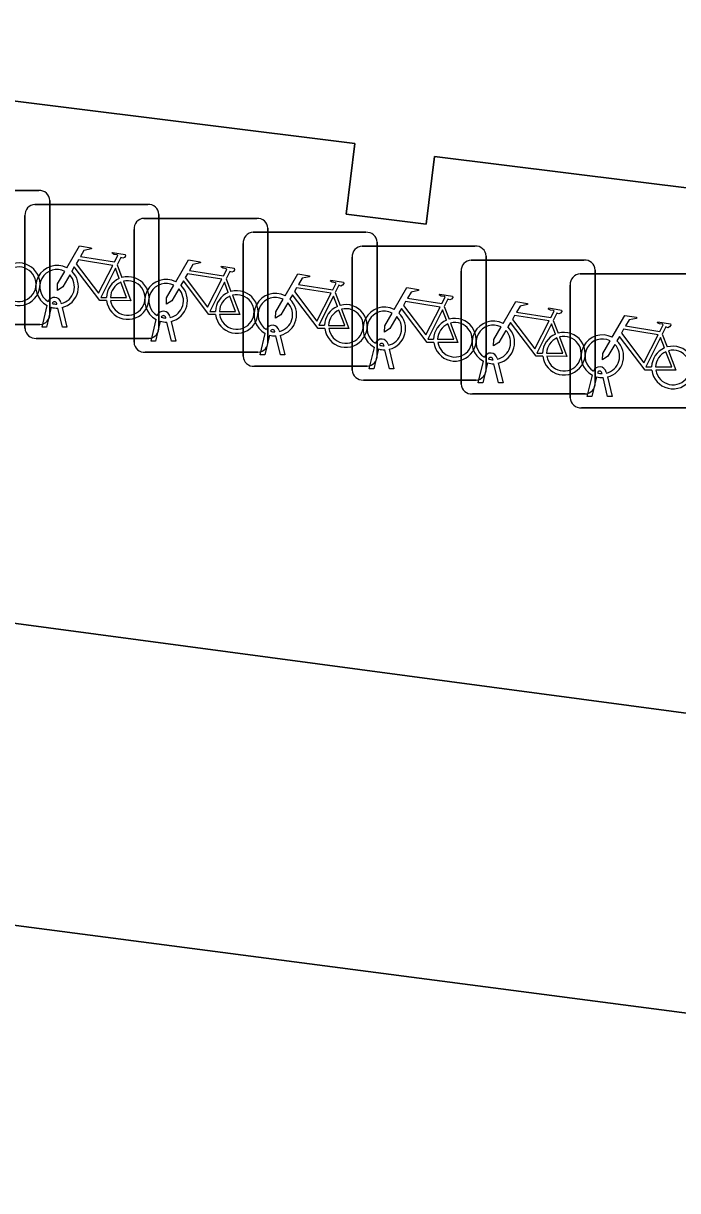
# Model space of a CAD drawing. Extents: x 161692 to 162379, y 380760 to 381678.
# Drawn here: x 162089.01 to 162093.89, y 381270.12 to 381278.82 of the extents above; entities that cross this region are included whole.
import ezdxf

# ---------------------------------------------------------------- set-up
doc = ezdxf.new("R2010")
doc.units = 0
for name, color, linetype in [('IMGEO_Erf', 7, 'Continuous'), ('IMGEO_Fietsenrek', 7, 'Continuous'), ('IMGEO_Pand', 7, 'Continuous'), ('IMGEO_Parkeervlak_open', 7, 'Continuous'), ('IMGEO_Voetpad_open', 7, 'Continuous')]:
    doc.layers.add(name, color=color, linetype=linetype)

msp = doc.modelspace()

# ---------------------------------------------------------------- linework, layer by layer
at = {"layer": 'IMGEO_Erf'}
msp.add_lwpolyline([(162083.104, 381276.531), (162082.934, 381275.15), (162099.781, 381272.896), (162099.923, 381274.191), (162099.999, 381274.802), (162099.278, 381275.728), (162099.001, 381276.083), (162099.109, 381276.951), (162098.663, 381277.007), (162098.592, 381276.433), (162097.937, 381276.514), (162098.009, 381277.091), (162092.074, 381277.829), (162092.011, 381277.324), (162091.414, 381277.398), (162091.479, 381277.926), (162085.598, 381278.658), (162085.453, 381277.49), (162085.3, 381276.258)], close=True, dxfattribs=at)
at = {"layer": 'IMGEO_Fietsenrek'}
for p, q in [((162088.2809, 381277.5745), (162089.1218, 381277.5745)), ((162089.1218, 381277.5745), (162088.2809, 381277.5745)), ((162089.0939, 381277.4715), (162089.9348, 381277.4715)), ((162089.9348, 381277.4715), (162089.0939, 381277.4715)), ((162089.2055, 381277.5001), (162089.2055, 381276.6592)), ((162089.2055, 381276.6592), (162089.2055, 381277.5001)), ((162089.0195, 381276.5469), (162089.0195, 381277.3878)), ((162089.0195, 381277.3878), (162089.0195, 381276.5469)), ((162089.9069, 381277.3675), (162090.7478, 381277.3675)), ((162090.7478, 381277.3675), (162089.9069, 381277.3675)), ((162090.0185, 381277.3971), (162090.0185, 381276.5562)), ((162090.0185, 381276.5562), (162090.0185, 381277.3971)), ((162089.8325, 381276.4429), (162089.8325, 381277.2838)), ((162089.8325, 381277.2838), (162089.8325, 381276.4429)), ((162090.7209, 381277.2635), (162091.5618, 381277.2635)), ((162091.5618, 381277.2635), (162090.7209, 381277.2635)), ((162090.8315, 381277.2931), (162090.8315, 381276.4522)), ((162090.8315, 381276.4522), (162090.8315, 381277.2931)), ((162090.6465, 381276.3389), (162090.6465, 381277.1798)), ((162090.6465, 381277.1798), (162090.6465, 381276.3389)), ((162091.5339, 381277.1605), (162092.3748, 381277.1605)), ((162092.3748, 381277.1605), (162091.5339, 381277.1605)), ((162091.6455, 381277.1891), (162091.6455, 381276.3482)), ((162091.6455, 381276.3482), (162091.6455, 381277.1891)), ((162091.4595, 381276.2359), (162091.4595, 381277.0768)), ((162091.4595, 381277.0768), (162091.4595, 381276.2359)), ((162092.4585, 381277.0861), (162092.4585, 381276.2452)), ((162092.4585, 381276.2452), (162092.4585, 381277.0861)), ((162089.7062, 381277.0212), (162089.7425, 381276.926)), ((162092.3469, 381277.0565), (162093.1878, 381277.0565)), ((162093.1878, 381277.0565), (162092.3469, 381277.0565)), ((162090.5192, 381276.9172), (162090.5555, 381276.822)), ((162092.2725, 381276.1319), (162092.2725, 381276.9728)), ((162092.2725, 381276.9728), (162092.2725, 381276.1319)), ((162093.1599, 381276.9535), (162094.0008, 381276.9535)), ((162094.0008, 381276.9535), (162093.1599, 381276.9535)), ((162093.2715, 381276.9821), (162093.2715, 381276.1412)), ((162093.2715, 381276.1412), (162093.2715, 381276.9821)), ((162091.3332, 381276.8132), (162091.3695, 381276.718)), ((162093.0855, 381276.0289), (162093.0855, 381276.8698)), ((162093.0855, 381276.8698), (162093.0855, 381276.0289)), ((162089.2569, 381276.7279), (162089.2559, 381276.7322)), ((162089.2876, 381276.7394), (162089.2894, 381276.7315)), ((162089.1465, 381276.5563), (162089.1848, 381276.7163)), ((162089.2152, 381276.7041), (162089.1799, 381276.5563)), ((162089.298, 381276.5563), (162089.2641, 381276.698)), ((162089.2964, 381276.7023), (162089.3314, 381276.5563)), ((162092.1462, 381276.7102), (162092.1825, 381276.615)), ((162089.1311, 381276.5755), (162088.2902, 381276.5755)), ((162088.2902, 381276.5755), (162089.1311, 381276.5755)), ((162089.1799, 381276.5563), (162089.1465, 381276.5563)), ((162089.3314, 381276.5563), (162089.298, 381276.5563)), ((162089.9595, 381276.4523), (162089.9978, 381276.6123)), ((162090.0282, 381276.6001), (162089.9929, 381276.4523)), ((162090.0699, 381276.6239), (162090.0689, 381276.6282)), ((162090.111, 381276.4523), (162090.0771, 381276.594)), ((162090.1006, 381276.6354), (162090.1024, 381276.6275)), ((162090.1094, 381276.5983), (162090.1444, 381276.4523)), ((162092.9592, 381276.6062), (162092.9955, 381276.511)), ((162089.9441, 381276.4725), (162089.1032, 381276.4725)), ((162089.1032, 381276.4725), (162089.9441, 381276.4725)), ((162090.7735, 381276.3483), (162090.8118, 381276.5083)), ((162090.8422, 381276.4961), (162090.8069, 381276.3483)), ((162090.8839, 381276.5199), (162090.8829, 381276.5242)), ((162090.925, 381276.3483), (162090.8911, 381276.49)), ((162090.9146, 381276.5314), (162090.9164, 381276.5235)), ((162090.9234, 381276.4943), (162090.9584, 381276.3483)), ((162093.7722, 381276.5032), (162093.8085, 381276.408)), ((162089.9929, 381276.4523), (162089.9595, 381276.4523)), ((162090.1444, 381276.4523), (162090.111, 381276.4523)), ((162091.5865, 381276.2453), (162091.6248, 381276.4053)), ((162091.6552, 381276.3931), (162091.6199, 381276.2453)), ((162091.6969, 381276.4169), (162091.6959, 381276.4212)), ((162091.738, 381276.2453), (162091.7041, 381276.387)), ((162091.7276, 381276.4284), (162091.7294, 381276.4205)), ((162091.7364, 381276.3913), (162091.7714, 381276.2453)), ((162090.7571, 381276.3685), (162089.9162, 381276.3685)), ((162089.9162, 381276.3685), (162090.7571, 381276.3685)), ((162090.8069, 381276.3483), (162090.7735, 381276.3483)), ((162090.9584, 381276.3483), (162090.925, 381276.3483)), ((162092.3995, 381276.1413), (162092.4378, 381276.3013)), ((162092.4682, 381276.2891), (162092.4329, 381276.1413)), ((162092.5099, 381276.3129), (162092.5089, 381276.3172)), ((162092.5406, 381276.3244), (162092.5424, 381276.3165)), ((162091.5711, 381276.2645), (162090.7302, 381276.2645)), ((162090.7302, 381276.2645), (162091.5711, 381276.2645)), ((162091.6199, 381276.2453), (162091.5865, 381276.2453)), ((162091.7714, 381276.2453), (162091.738, 381276.2453)), ((162092.551, 381276.1413), (162092.5171, 381276.283)), ((162092.5494, 381276.2873), (162092.5844, 381276.1413)), ((162093.3229, 381276.2099), (162093.3219, 381276.2142)), ((162093.3536, 381276.2214), (162093.3554, 381276.2135)), ((162092.3841, 381276.1615), (162091.5432, 381276.1615)), ((162091.5432, 381276.1615), (162092.3841, 381276.1615)), ((162092.4329, 381276.1413), (162092.3995, 381276.1413)), ((162092.5844, 381276.1413), (162092.551, 381276.1413)), ((162093.2125, 381276.0383), (162093.2508, 381276.1983)), ((162093.2812, 381276.1861), (162093.2459, 381276.0383)), ((162093.364, 381276.0383), (162093.3301, 381276.18)), ((162093.3624, 381276.1843), (162093.3974, 381276.0383)), ((162093.1971, 381276.0575), (162092.3562, 381276.0575)), ((162092.3562, 381276.0575), (162093.1971, 381276.0575)), ((162093.2459, 381276.0383), (162093.2125, 381276.0383)), ((162093.3974, 381276.0383), (162093.364, 381276.0383)), ((162094.0101, 381275.9545), (162093.1692, 381275.9545)), ((162093.1692, 381275.9545), (162094.0101, 381275.9545))]:
    msp.add_line(p, q, dxfattribs=at)
for points in [[(162089.3321, 381276.9982), (162089.4268, 381277.1617), (162089.513, 381277.1479), (162089.5147, 381277.1392), (162089.4586, 381277.1283), (162089.4324, 381277.083), (162089.6876, 381277.0422)], [(162089.6876, 381277.0422), (162089.7126, 381277.091), (162089.7075, 381277.095), (162089.6843, 381277.0987), (162089.6716, 381277.1062), (162089.6706, 381277.1093), (162089.6728, 381277.1139), (162089.7676, 381277.0988), (162089.7699, 381277.0885), (162089.7605, 381277.0761), (162089.7481, 381277.0697), (162089.7336, 381277.0759), (162089.7062, 381277.0212)], [(162089.6278, 381276.7535), (162089.5781, 381276.7536), (162089.3874, 381277.0053), (162089.3684, 381276.9725)], [(162089.6747, 381277.017), (162089.4179, 381277.058), (162089.4012, 381277.0292), (162089.5682, 381276.8089), (162089.6747, 381277.017)], [(162089.7227, 381276.919), (162089.6934, 381276.9958), (162089.584, 381276.7777), (162089.6267, 381276.7776)], [(162090.1451, 381276.8942), (162090.2398, 381277.0577), (162090.326, 381277.0439), (162090.3277, 381277.0352), (162090.2716, 381277.0243), (162090.2454, 381276.979), (162090.5006, 381276.9382)], [(162090.5006, 381276.9382), (162090.5256, 381276.987), (162090.5205, 381276.991), (162090.4973, 381276.9947), (162090.4846, 381277.0022), (162090.4836, 381277.0053), (162090.4858, 381277.0099), (162090.5806, 381276.9948), (162090.5829, 381276.9845), (162090.5735, 381276.9721), (162090.5611, 381276.9657), (162090.5466, 381276.9719), (162090.5192, 381276.9172)], [(162089.3528, 381276.9457), (162089.3012, 381276.8565), (162089.2613, 381276.8305), (162089.2625, 381276.878), (162089.317, 381276.9722)], [(162090.4408, 381276.6495), (162090.3911, 381276.6496), (162090.2004, 381276.9013), (162090.1814, 381276.8685)], [(162090.4877, 381276.913), (162090.2309, 381276.954), (162090.2142, 381276.9252), (162090.3812, 381276.7049), (162090.4877, 381276.913)], [(162090.9591, 381276.7902), (162091.0538, 381276.9537), (162091.14, 381276.9399), (162091.1417, 381276.9312), (162091.0856, 381276.9203), (162091.0594, 381276.875), (162091.3146, 381276.8342)], [(162091.3146, 381276.8342), (162091.3396, 381276.883), (162091.3345, 381276.887), (162091.3113, 381276.8907), (162091.2986, 381276.8982), (162091.2976, 381276.9013), (162091.2998, 381276.9059), (162091.3946, 381276.8908), (162091.3969, 381276.8805), (162091.3875, 381276.8681), (162091.3751, 381276.8617), (162091.3606, 381276.8679), (162091.3332, 381276.8132)], [(162089.6567, 381276.7775), (162089.7766, 381276.7773), (162089.7334, 381276.8909)], [(162089.7532, 381276.8978), (162089.8082, 381276.7532), (162089.6581, 381276.7535)], [(162090.1658, 381276.8417), (162090.1142, 381276.7525), (162090.0743, 381276.7265), (162090.0755, 381276.774), (162090.13, 381276.8682)], [(162090.5357, 381276.815), (162090.5064, 381276.8918), (162090.397, 381276.6737), (162090.4397, 381276.6736)], [(162091.3017, 381276.809), (162091.0449, 381276.85), (162091.0282, 381276.8212), (162091.1952, 381276.6009), (162091.3017, 381276.809)], [(162091.7721, 381276.6872), (162091.8668, 381276.8507), (162091.953, 381276.8369), (162091.9547, 381276.8282), (162091.8986, 381276.8173), (162091.8724, 381276.772), (162092.1276, 381276.7312)], [(162090.4697, 381276.6735), (162090.5896, 381276.6733), (162090.5464, 381276.7869)], [(162090.5662, 381276.7938), (162090.6212, 381276.6492), (162090.4711, 381276.6495)], [(162090.9798, 381276.7377), (162090.9282, 381276.6485), (162090.8883, 381276.6225), (162090.8895, 381276.67), (162090.944, 381276.7642)], [(162091.2548, 381276.5455), (162091.2051, 381276.5456), (162091.0144, 381276.7973), (162090.9954, 381276.7645)], [(162091.3497, 381276.711), (162091.3204, 381276.7878), (162091.211, 381276.5697), (162091.2537, 381276.5696)], [(162092.1147, 381276.706), (162091.8579, 381276.747), (162091.8412, 381276.7182), (162092.0082, 381276.4979), (162092.1147, 381276.706)], [(162092.1276, 381276.7312), (162092.1526, 381276.78), (162092.1475, 381276.784), (162092.1243, 381276.7877), (162092.1116, 381276.7952), (162092.1106, 381276.7983), (162092.1128, 381276.8029), (162092.2076, 381276.7878), (162092.2099, 381276.7775), (162092.2005, 381276.7651), (162092.1881, 381276.7587), (162092.1736, 381276.7649), (162092.1462, 381276.7102)], [(162092.5851, 381276.5832), (162092.6798, 381276.7467), (162092.766, 381276.7329), (162092.7677, 381276.7242), (162092.7116, 381276.7133), (162092.6854, 381276.668), (162092.9406, 381276.6272)], [(162091.2837, 381276.5695), (162091.4036, 381276.5693), (162091.3604, 381276.6829)], [(162091.3802, 381276.6898), (162091.4352, 381276.5452), (162091.2851, 381276.5455)], [(162091.7928, 381276.6347), (162091.7412, 381276.5455), (162091.7013, 381276.5195), (162091.7025, 381276.567), (162091.757, 381276.6612)], [(162092.0678, 381276.4425), (162092.0181, 381276.4426), (162091.8274, 381276.6943), (162091.8084, 381276.6615)], [(162092.1627, 381276.608), (162092.1334, 381276.6848), (162092.024, 381276.4667), (162092.0667, 381276.4666)], [(162092.9277, 381276.602), (162092.6709, 381276.643), (162092.6542, 381276.6142), (162092.8212, 381276.3939), (162092.9277, 381276.602)], [(162092.9406, 381276.6272), (162092.9656, 381276.676), (162092.9605, 381276.68), (162092.9373, 381276.6837), (162092.9246, 381276.6912), (162092.9236, 381276.6943), (162092.9258, 381276.6989), (162093.0206, 381276.6838), (162093.0229, 381276.6735), (162093.0135, 381276.6611), (162093.0011, 381276.6547), (162092.9866, 381276.6609), (162092.9592, 381276.6062)], [(162093.3981, 381276.4802), (162093.4928, 381276.6437), (162093.579, 381276.6299), (162093.5807, 381276.6212), (162093.5246, 381276.6103), (162093.4984, 381276.565), (162093.7536, 381276.5242)], [(162092.0967, 381276.4665), (162092.2166, 381276.4663), (162092.1734, 381276.5799)], [(162092.1932, 381276.5868), (162092.2482, 381276.4422), (162092.0981, 381276.4425)], [(162092.6058, 381276.5307), (162092.5542, 381276.4415), (162092.5143, 381276.4155), (162092.5155, 381276.463), (162092.57, 381276.5572)], [(162092.8808, 381276.3385), (162092.8311, 381276.3386), (162092.6404, 381276.5903), (162092.6214, 381276.5575)], [(162092.9757, 381276.504), (162092.9464, 381276.5808), (162092.837, 381276.3627), (162092.8797, 381276.3626)], [(162093.7536, 381276.5242), (162093.7786, 381276.573), (162093.7735, 381276.577), (162093.7503, 381276.5807), (162093.7376, 381276.5882), (162093.7366, 381276.5913), (162093.7388, 381276.5959), (162093.8336, 381276.5808), (162093.8359, 381276.5705), (162093.8265, 381276.5581), (162093.8141, 381276.5517), (162093.7996, 381276.5579), (162093.7722, 381276.5032)], [(162092.9097, 381276.3625), (162093.0296, 381276.3623), (162092.9864, 381276.4759)], [(162093.0062, 381276.4828), (162093.0612, 381276.3382), (162092.9111, 381276.3385)], [(162093.6938, 381276.2355), (162093.6441, 381276.2356), (162093.4534, 381276.4873), (162093.4344, 381276.4545)], [(162093.7407, 381276.499), (162093.4839, 381276.54), (162093.4672, 381276.5112), (162093.6342, 381276.2909), (162093.7407, 381276.499)], [(162093.7887, 381276.401), (162093.7594, 381276.4778), (162093.65, 381276.2597), (162093.6927, 381276.2596)], [(162093.4188, 381276.4277), (162093.3672, 381276.3385), (162093.3273, 381276.3125), (162093.3285, 381276.36), (162093.383, 381276.4542)], [(162093.8192, 381276.3798), (162093.8742, 381276.2352), (162093.7241, 381276.2355)], [(162093.7227, 381276.2595), (162093.8426, 381276.2593), (162093.7994, 381276.3729)]]:
    msp.add_lwpolyline(points, dxfattribs=at)
for centre, radius, start, end in [((162089.1276, 381277.4968), 0.0779, 2.4484, 94.28452), ((162089.1276, 381277.4968), 0.0779, 2.4484, 94.28452), ((162089.0972, 381277.3936), 0.0779, 92.4484, 184.28452), ((162089.0972, 381277.3936), 0.0779, 92.4484, 184.28452), ((162089.9406, 381277.3938), 0.0779, 2.4484, 94.28452), ((162089.9406, 381277.3938), 0.0779, 2.4484, 94.28452), ((162089.9102, 381277.2896), 0.0779, 92.4484, 184.28452), ((162089.9102, 381277.2896), 0.0779, 92.4484, 184.28452), ((162090.7536, 381277.2898), 0.0779, 2.4484, 94.28452), ((162090.7536, 381277.2898), 0.0779, 2.4484, 94.28452), ((162090.7242, 381277.1856), 0.0779, 92.4484, 184.28452), ((162090.7242, 381277.1856), 0.0779, 92.4484, 184.28452), ((162091.5676, 381277.1858), 0.0779, 2.4484, 94.28452), ((162091.5676, 381277.1858), 0.0779, 2.4484, 94.28452), ((162091.5372, 381277.0826), 0.0779, 92.4484, 184.28452), ((162091.5372, 381277.0826), 0.0779, 92.4484, 184.28452), ((162092.3806, 381277.0828), 0.0779, 2.4484, 94.28452), ((162092.3806, 381277.0828), 0.0779, 2.4484, 94.28452), ((162088.9727, 381276.8759), 0.159, 187.0065, 105.77075), ((162088.9727, 381276.8759), 0.129, 188.67146, 104.58832), ((162089.2591, 381276.8569), 0.159, 62.67661, 242.13685), ((162089.2591, 381276.8569), 0.129, 63.31916, 238.90302), ((162092.3502, 381276.9786), 0.0779, 92.4484, 184.28452), ((162092.3502, 381276.9786), 0.0779, 92.4484, 184.28452), ((162093.1936, 381276.9788), 0.0779, 2.4484, 94.28452), ((162093.1936, 381276.9788), 0.0779, 2.4484, 94.28452), ((162089.2591, 381276.8569), 0.129, 283.60429, 43.43025), ((162089.2591, 381276.8569), 0.159, 283.5766, 46.60424), ((162089.7857, 381276.7729), 0.159, 113.3408, 178.32165), ((162089.7857, 381276.7729), 0.159, 187.0065, 105.77075), ((162089.7857, 381276.7729), 0.129, 188.67146, 104.58832), ((162090.0721, 381276.7529), 0.159, 62.67661, 242.13685), ((162093.1632, 381276.8756), 0.0779, 92.4484, 184.28452), ((162093.1632, 381276.8756), 0.0779, 92.4484, 184.28452), ((162089.7857, 381276.7729), 0.129, 113.92302, 177.95563), ((162090.0721, 381276.7529), 0.129, 63.31916, 238.90302), ((162090.0721, 381276.7529), 0.129, 283.60429, 43.43025), ((162090.0721, 381276.7529), 0.159, 283.5766, 46.60424), ((162090.5987, 381276.6689), 0.159, 113.3408, 178.32165), ((162090.5987, 381276.6689), 0.159, 187.0065, 105.77075), ((162089.2389, 381276.7283), 0.0499, 12.8025, 158.69338), ((162089.2389, 381276.7283), 0.0174, 12.8025, 163.45023), ((162089.2591, 381276.8569), 0.129, 253.41502, 269.02044), ((162090.5987, 381276.6689), 0.129, 113.92302, 177.95563), ((162090.5987, 381276.6689), 0.129, 188.67146, 104.58832), ((162090.8861, 381276.6489), 0.159, 62.67661, 242.13685), ((162090.8861, 381276.6489), 0.129, 63.31916, 238.90302), ((162090.8861, 381276.6489), 0.129, 283.60429, 43.43025), ((162090.8861, 381276.6489), 0.159, 283.5766, 46.60424), ((162091.4127, 381276.5649), 0.159, 187.0065, 105.77075), ((162089.1278, 381276.6534), 0.0779, 272.4484, 4.28452), ((162089.1278, 381276.6534), 0.0779, 272.4484, 4.28452), ((162089.2591, 381276.8569), 0.159, 253.99666, 271.78671), ((162090.0519, 381276.6243), 0.0499, 12.8025, 158.69338), ((162090.0519, 381276.6243), 0.0174, 12.8025, 163.45023), ((162091.4127, 381276.5649), 0.159, 113.3408, 178.32165), ((162091.4127, 381276.5649), 0.129, 113.92302, 177.95563), ((162091.4127, 381276.5649), 0.129, 188.67146, 104.58832), ((162091.6991, 381276.5459), 0.159, 62.67661, 242.13685), ((162091.6991, 381276.5459), 0.129, 63.31916, 238.90302), ((162091.6991, 381276.5459), 0.159, 283.5766, 46.60424), ((162089.9408, 381276.5504), 0.0779, 272.4484, 4.28452), ((162089.9408, 381276.5504), 0.0779, 272.4484, 4.28452), ((162090.0721, 381276.7529), 0.159, 253.99666, 271.78671), ((162090.0721, 381276.7529), 0.129, 253.41502, 269.02044), ((162090.8659, 381276.5203), 0.0499, 12.8025, 158.69338), ((162091.6991, 381276.5459), 0.129, 283.60429, 43.43025), ((162092.2257, 381276.4619), 0.159, 113.3408, 178.32165), ((162092.2257, 381276.4619), 0.159, 187.0065, 105.77075), ((162092.2257, 381276.4619), 0.129, 113.92302, 177.95563), ((162092.2257, 381276.4619), 0.129, 188.67146, 104.58832), ((162092.5121, 381276.4419), 0.159, 62.67661, 242.13685), ((162092.5121, 381276.4419), 0.129, 63.31916, 238.90302), ((162092.5121, 381276.4419), 0.159, 283.5766, 46.60424), ((162089.0974, 381276.5502), 0.0779, 182.4484, 274.28452), ((162089.0974, 381276.5502), 0.0779, 182.4484, 274.28452), ((162090.8861, 381276.6489), 0.159, 253.99666, 271.78671), ((162090.8659, 381276.5203), 0.0174, 12.8025, 163.45023), ((162090.8861, 381276.6489), 0.129, 253.41502, 269.02044), ((162091.6789, 381276.4173), 0.0499, 12.8025, 158.69338), ((162092.5121, 381276.4419), 0.129, 283.60429, 43.43025), ((162093.0387, 381276.3579), 0.159, 113.3408, 178.32165), ((162093.0387, 381276.3579), 0.159, 187.0065, 105.77075), ((162093.0387, 381276.3579), 0.129, 113.92302, 177.95563), ((162093.0387, 381276.3579), 0.129, 188.67146, 104.58832), ((162093.3251, 381276.3389), 0.159, 62.67661, 242.13685), ((162093.3251, 381276.3389), 0.129, 63.31916, 238.90302), ((162089.9104, 381276.4462), 0.0779, 182.4484, 274.28452), ((162089.9104, 381276.4462), 0.0779, 182.4484, 274.28452), ((162090.7538, 381276.4464), 0.0779, 272.4484, 4.28452), ((162090.7538, 381276.4464), 0.0779, 272.4484, 4.28452), ((162091.6991, 381276.5459), 0.159, 253.99666, 271.78671), ((162091.6789, 381276.4173), 0.0174, 12.8025, 163.45023), ((162091.6991, 381276.5459), 0.129, 253.41502, 269.02044), ((162093.3251, 381276.3389), 0.129, 283.60429, 43.43025), ((162093.3251, 381276.3389), 0.159, 283.5766, 46.60424), ((162093.8517, 381276.2549), 0.159, 113.3408, 178.32165), ((162093.8517, 381276.2549), 0.159, 187.0065, 105.77075), ((162093.8517, 381276.2549), 0.129, 188.67146, 104.58832), ((162090.7244, 381276.3422), 0.0779, 182.4484, 274.28452), ((162090.7244, 381276.3422), 0.0779, 182.4484, 274.28452), ((162091.5678, 381276.3424), 0.0779, 272.4484, 4.28452), ((162091.5678, 381276.3424), 0.0779, 272.4484, 4.28452), ((162092.4919, 381276.3133), 0.0499, 12.8025, 158.69338), ((162092.5121, 381276.4419), 0.159, 253.99666, 271.78671), ((162092.4919, 381276.3133), 0.0174, 12.8025, 163.45023), ((162092.5121, 381276.4419), 0.129, 253.41502, 269.02044), ((162093.8517, 381276.2549), 0.129, 113.92302, 177.95563), ((162091.5374, 381276.2392), 0.0779, 182.4484, 274.28452), ((162091.5374, 381276.2392), 0.0779, 182.4484, 274.28452), ((162092.3808, 381276.2394), 0.0779, 272.4484, 4.28452), ((162092.3808, 381276.2394), 0.0779, 272.4484, 4.28452), ((162093.3049, 381276.2103), 0.0499, 12.8025, 158.69338), ((162093.3049, 381276.2103), 0.0174, 12.8025, 163.45023), ((162093.3251, 381276.3389), 0.129, 253.41502, 269.02044), ((162092.3504, 381276.1352), 0.0779, 182.4484, 274.28452), ((162092.3504, 381276.1352), 0.0779, 182.4484, 274.28452), ((162093.1938, 381276.1354), 0.0779, 272.4484, 4.28452), ((162093.1938, 381276.1354), 0.0779, 272.4484, 4.28452), ((162093.3251, 381276.3389), 0.159, 253.99666, 271.78671), ((162093.1634, 381276.0322), 0.0779, 182.4484, 274.28452), ((162093.1634, 381276.0322), 0.0779, 182.4484, 274.28452)]:
    msp.add_arc(centre, radius, start, end, dxfattribs=at)
at = {"layer": 'IMGEO_Pand'}
msp.add_lwpolyline([(162083.104, 381276.531), (162085.3, 381276.258), (162085.453, 381277.49), (162085.598, 381278.658), (162091.479, 381277.926), (162091.414, 381277.398), (162092.011, 381277.324), (162092.074, 381277.829), (162098.009, 381277.091), (162097.937, 381276.514), (162098.592, 381276.433), (162098.663, 381277.007), (162099.109, 381276.951), (162099.001, 381276.083), (162099.278, 381275.728), (162099.999, 381274.802), (162099.923, 381274.191), (162100.239, 381274.152), (162102.021, 381273.93), (162102.348, 381273.889), (162102.415, 381274.423), (162103.982, 381275.313), (162104.104, 381276.295)], dxfattribs=at)
at = {"layer": 'IMGEO_Parkeervlak_open'}
msp.add_lwpolyline([(162080.833, 381261.819), (162099.137, 381259.51), (162115.034, 381257.577), (162114.963, 381256.964), (162120.029, 381256.142), (162120.292, 381256.106), (162125.006, 381255.46), (162126.254, 381265.126), (162101.505, 381268.376), (162101.773, 381270.418), (162081.438, 381273.075)], dxfattribs=at)
at = {"layer": 'IMGEO_Voetpad_open'}
msp.add_lwpolyline([(162081.438, 381273.075), (162101.773, 381270.418), (162102.048, 381272.629), (162101.877, 381272.649), (162101.904, 381272.89), (162100.109, 381273.137), (162100.073, 381272.858), (162099.781, 381272.896), (162082.934, 381275.15), (162082.68, 381275.175), (162082.738, 381275.629), (162080.528, 381275.914), (162080.47, 381275.46), (162080.088, 381275.522), (162080.276, 381276.884), (162078.282, 381277.132), (162078.887, 381281.99), (162076.016, 381282.35), (162078.949, 381304.974), (162083.138, 381304.445), (162083.167, 381304.678), (162083.599, 381304.625), (162084.407, 381310.081)], dxfattribs=at)

doc.saveas('drawing.dxf')
